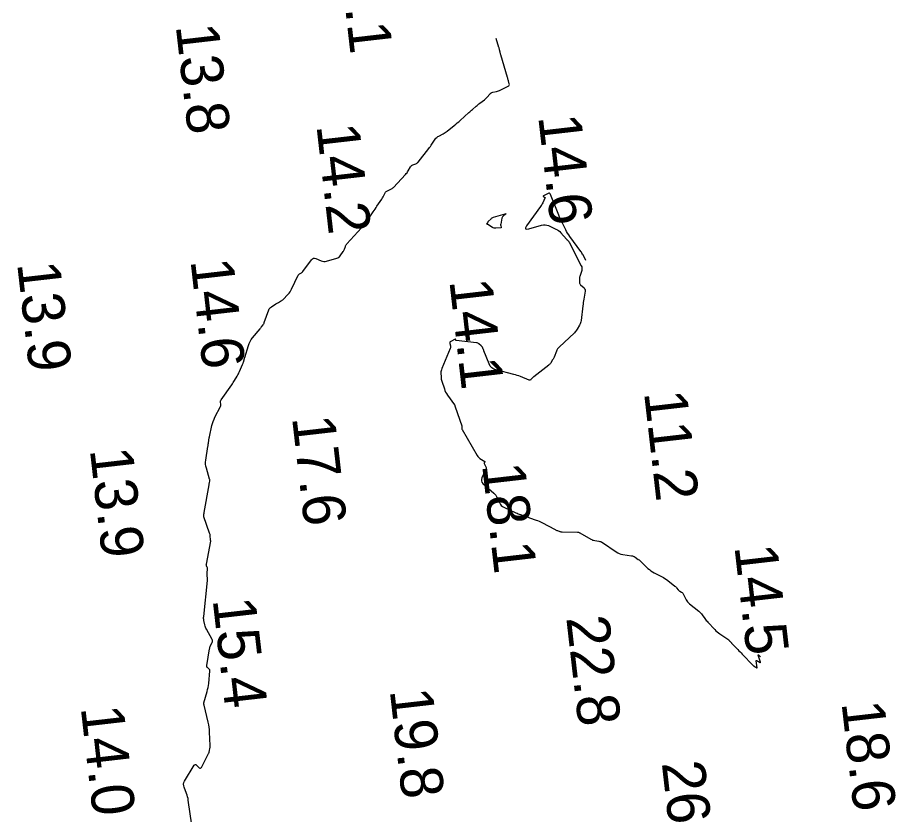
# Model space of a CAD drawing. Extents: x 1023796 to 1112670, y 656573 to 837340.
# Drawn here: x 1109716.3 to 1109819.4, y 681612.4 to 681705.8 of the extents above; entities that cross this region are included whole.
import ezdxf

# ---------------------------------------------------------------- set-up
doc = ezdxf.new("R2010")
doc.units = 0
doc.layers.add('V-CHAN-CONT-15FT', color=7, linetype='Continuous')
doc.layers.add('V-TOPO-SOUN', color=7, linetype='Continuous')

msp = doc.modelspace()

# ---------------------------------------------------------------- linework, layer by layer
at = {"layer": 'V-CHAN-CONT-15FT'}
for points in [[(1109736.79, 681611.09), (1109736.37, 681614.03), (1109736.34, 681614.23), (1109736.29, 681614.42), (1109736.23, 681614.61), (1109736.17, 681614.8), (1109735.88, 681615.55), (1109735.83, 681615.73), (1109735.82, 681615.91), (1109735.86, 681616.09), (1109735.94, 681616.27), (1109737.06, 681618.12), (1109737.12, 681618.19), (1109737.18, 681618.22), (1109737.25, 681618.21), (1109737.33, 681618.15), (1109737.64, 681617.84), (1109737.72, 681617.79), (1109737.79, 681617.78), (1109737.85, 681617.81), (1109737.9, 681617.88), (1109738.73, 681619.49), (1109738.77, 681619.56), (1109738.8, 681619.64), (1109738.82, 681619.72), (1109738.84, 681619.8), (1109738.91, 681620.12), (1109738.93, 681620.2), (1109738.94, 681620.28), (1109738.94, 681620.36), (1109738.94, 681620.45), (1109738.87, 681622.02), (1109738.85, 681622.31), (1109738.82, 681622.6), (1109738.77, 681622.88), (1109738.71, 681623.17), (1109738.23, 681625.19), (1109738.22, 681625.21), (1109738.22, 681625.23), (1109738.21, 681625.25), (1109738.21, 681625.27), (1109738.18, 681625.35), (1109738.18, 681625.38), (1109738.18, 681625.4), (1109738.18, 681625.42), (1109738.18, 681625.44), (1109738.58, 681626.77), (1109738.64, 681627), (1109738.69, 681627.23), (1109738.73, 681627.46), (1109738.76, 681627.7), (1109738.9, 681629.19), (1109738.9, 681629.26), (1109738.88, 681629.31), (1109738.85, 681629.37), (1109738.81, 681629.41), (1109738.61, 681629.59), (1109738.56, 681629.64), (1109738.54, 681629.69), (1109738.53, 681629.75), (1109738.53, 681629.81), (1109738.86, 681631.77), (1109738.89, 681631.87), (1109738.91, 681631.96), (1109738.95, 681632.06), (1109738.99, 681632.15), (1109739.17, 681632.51), (1109739.21, 681632.6), (1109739.22, 681632.69), (1109739.21, 681632.78), (1109739.17, 681632.87), (1109738.49, 681634.1), (1109738.43, 681634.21), (1109738.38, 681634.33), (1109738.34, 681634.45), (1109738.31, 681634.58), (1109738.2, 681635.08), (1109738.18, 681635.2), (1109738.17, 681635.33), (1109738.17, 681635.46), (1109738.18, 681635.58), (1109738.61, 681639.77), (1109738.61, 681639.84), (1109738.62, 681639.91), (1109738.62, 681639.99), (1109738.61, 681640.06), (1109738.59, 681640.35), (1109738.59, 681640.42), (1109738.59, 681640.49), (1109738.59, 681640.56), (1109738.6, 681640.64), (1109738.64, 681641.14), (1109738.64, 681641.19), (1109738.64, 681641.24), (1109738.62, 681641.29), (1109738.6, 681641.33), (1109738.52, 681641.51), (1109738.5, 681641.56), (1109738.49, 681641.6), (1109738.48, 681641.65), (1109738.49, 681641.7), (1109739, 681644.39), (1109739, 681644.4), (1109739, 681644.42), (1109739, 681644.43), (1109739, 681644.44), (1109738.98, 681644.49), (1109738.97, 681644.51), (1109738.97, 681644.52), (1109738.96, 681644.53), (1109738.96, 681644.55), (1109738.94, 681645.03), (1109738.93, 681645.11), (1109738.92, 681645.19), (1109738.9, 681645.27), (1109738.87, 681645.35), (1109738.21, 681647.26), (1109738.2, 681647.31), (1109738.19, 681647.35), (1109738.19, 681647.39), (1109738.19, 681647.43), (1109738.21, 681647.61), (1109738.22, 681647.65), (1109738.22, 681647.69), (1109738.23, 681647.74), (1109738.24, 681647.78), (1109738.8, 681651.01), (1109738.81, 681651.07), (1109738.82, 681651.12), (1109738.83, 681651.18), (1109738.84, 681651.24), (1109738.88, 681651.47), (1109738.89, 681651.52), (1109738.89, 681651.58), (1109738.88, 681651.64), (1109738.87, 681651.69), (1109738.49, 681652.96), (1109738.43, 681653.19), (1109738.4, 681653.43), (1109738.4, 681653.66), (1109738.43, 681653.9), (1109738.68, 681655.51), (1109738.69, 681655.6), (1109738.71, 681655.69), (1109738.72, 681655.79), (1109738.73, 681655.88), (1109738.78, 681656.25), (1109738.79, 681656.35), (1109738.8, 681656.44), (1109738.82, 681656.53), (1109738.84, 681656.62), (1109739.15, 681657.96), (1109739.21, 681658.21), (1109739.29, 681658.45), (1109739.39, 681658.69), (1109739.5, 681658.93), (1109740.15, 681660.2), (1109740.17, 681660.26), (1109740.19, 681660.33), (1109740.19, 681660.39), (1109740.19, 681660.46), (1109740.16, 681660.72), (1109740.15, 681660.79), (1109740.16, 681660.85), (1109740.18, 681660.91), (1109740.22, 681660.97), (1109741.46, 681662.74), (1109741.54, 681662.87), (1109741.63, 681662.99), (1109741.71, 681663.12), (1109741.78, 681663.25), (1109742.09, 681663.76), (1109742.17, 681663.89), (1109742.24, 681664.02), (1109742.31, 681664.15), (1109742.37, 681664.29), (1109742.73, 681665.13), (1109742.76, 681665.2), (1109742.79, 681665.26), (1109742.81, 681665.33), (1109742.83, 681665.4), (1109742.91, 681665.67), (1109742.93, 681665.74), (1109742.95, 681665.8), (1109742.97, 681665.87), (1109742.99, 681665.94), (1109743.42, 681667.36), (1109743.51, 681667.6), (1109743.62, 681667.83), (1109743.75, 681668.04), (1109743.9, 681668.24), (1109744.78, 681669.3), (1109744.82, 681669.36), (1109744.87, 681669.42), (1109744.92, 681669.48), (1109744.96, 681669.54), (1109745.14, 681669.78), (1109745.18, 681669.84), (1109745.22, 681669.9), (1109745.25, 681669.97), (1109745.28, 681670.04), (1109745.8, 681671.51), (1109745.86, 681671.63), (1109745.93, 681671.73), (1109746.01, 681671.82), (1109746.12, 681671.89), (1109746.65, 681672.22), (1109746.72, 681672.26), (1109746.79, 681672.3), (1109746.86, 681672.34), (1109746.93, 681672.38), (1109747.2, 681672.53), (1109747.27, 681672.57), (1109747.33, 681672.61), (1109747.39, 681672.66), (1109747.45, 681672.72), (1109748.07, 681673.37), (1109748.19, 681673.5), (1109748.3, 681673.64), (1109748.39, 681673.79), (1109748.47, 681673.94), (1109749.26, 681675.58), (1109749.29, 681675.63), (1109749.33, 681675.68), (1109749.37, 681675.72), (1109749.42, 681675.75), (1109749.64, 681675.88), (1109749.69, 681675.91), (1109749.74, 681675.95), (1109749.79, 681675.99), (1109749.82, 681676.04), (1109750.83, 681677.41), (1109750.93, 681677.52), (1109751.05, 681677.58), (1109751.19, 681677.59), (1109751.34, 681677.54), (1109751.95, 681677.27), (1109752.11, 681677.22), (1109752.27, 681677.19), (1109752.43, 681677.19), (1109752.59, 681677.23), (1109753.79, 681677.58), (1109753.9, 681677.62), (1109754.01, 681677.69), (1109754.1, 681677.76), (1109754.18, 681677.86), (1109754.52, 681678.35), (1109754.57, 681678.42), (1109754.61, 681678.49), (1109754.64, 681678.57), (1109754.67, 681678.65), (1109754.79, 681678.97), (1109754.82, 681679.05), (1109754.86, 681679.12), (1109754.91, 681679.19), (1109754.96, 681679.26), (1109756.7, 681681.14), (1109756.74, 681681.19), (1109756.78, 681681.24), (1109756.82, 681681.3), (1109756.86, 681681.36), (1109757.03, 681681.64), (1109757.05, 681681.67), (1109757.08, 681681.7), (1109757.1, 681681.73), (1109757.13, 681681.75), (1109757.24, 681681.85), (1109757.27, 681681.88), (1109757.3, 681681.91), (1109757.32, 681681.94), (1109757.35, 681681.97), (1109758.06, 681683.01), (1109758.17, 681683.18), (1109758.28, 681683.34), (1109758.39, 681683.51), (1109758.5, 681683.67), (1109759.05, 681684.49), (1109759.11, 681684.58), (1109759.16, 681684.67), (1109759.21, 681684.76), (1109759.26, 681684.85), (1109759.45, 681685.24), (1109759.5, 681685.32), (1109759.56, 681685.39), (1109759.64, 681685.45), (1109759.73, 681685.5), (1109760.11, 681685.66), (1109760.2, 681685.7), (1109760.28, 681685.75), (1109760.36, 681685.82), (1109760.44, 681685.89), (1109761.86, 681687.41), (1109761.94, 681687.5), (1109762.02, 681687.6), (1109762.09, 681687.7), (1109762.15, 681687.81), (1109762.44, 681688.3), (1109762.49, 681688.38), (1109762.55, 681688.44), (1109762.62, 681688.49), (1109762.7, 681688.52), (1109763.04, 681688.65), (1109763.13, 681688.69), (1109763.2, 681688.73), (1109763.27, 681688.79), (1109763.33, 681688.86), (1109764.58, 681690.44), (1109764.67, 681690.56), (1109764.77, 681690.7), (1109764.86, 681690.83), (1109764.95, 681690.96), (1109765.32, 681691.53), (1109765.41, 681691.65), (1109765.5, 681691.75), (1109765.62, 681691.84), (1109765.74, 681691.91), (1109766.26, 681692.17), (1109766.39, 681692.24), (1109766.51, 681692.31), (1109766.63, 681692.4), (1109766.74, 681692.48), (1109767.57, 681693.16), (1109767.74, 681693.3), (1109767.91, 681693.45), (1109768.08, 681693.59), (1109768.25, 681693.74), (1109769.26, 681694.65), (1109769.37, 681694.74), (1109769.47, 681694.84), (1109769.58, 681694.93), (1109769.69, 681695.03), (1109770.12, 681695.4), (1109770.23, 681695.49), (1109770.34, 681695.58), (1109770.45, 681695.67), (1109770.56, 681695.76), (1109771.09, 681696.15), (1109771.18, 681696.23), (1109771.27, 681696.3), (1109771.35, 681696.38), (1109771.42, 681696.47), (1109771.72, 681696.83), (1109771.79, 681696.91), (1109771.88, 681696.98), (1109771.98, 681697.02), (1109772.08, 681697.05), (1109772.53, 681697.14), (1109772.64, 681697.17), (1109772.75, 681697.2), (1109772.85, 681697.24), (1109772.96, 681697.29), (1109773.9, 681697.75), (1109773.97, 681697.8), (1109774.01, 681697.86), (1109774.03, 681697.94), (1109774.02, 681698.03), (1109773.91, 681698.4), (1109773.88, 681698.49), (1109773.86, 681698.59), (1109773.83, 681698.68), (1109773.8, 681698.77), (1109773.01, 681701.44), (1109772.99, 681701.51), (1109772.97, 681701.58), (1109772.95, 681701.66), (1109772.94, 681701.73), (1109772.87, 681702.02), (1109772.86, 681702.1), (1109772.84, 681702.17), (1109772.82, 681702.24), (1109772.8, 681702.31), (1109772.46, 681703.34)], [(1109782.99, 681677.3), (1109782.66, 681677.96), (1109782.6, 681678.07), (1109782.54, 681678.17), (1109782.47, 681678.28), (1109782.4, 681678.38), (1109781.13, 681680.11), (1109780.99, 681680.31), (1109780.86, 681680.51), (1109780.74, 681680.71), (1109780.63, 681680.92), (1109780.2, 681681.76), (1109780.09, 681681.98), (1109779.99, 681682.19), (1109779.9, 681682.41), (1109779.81, 681682.63), (1109778.86, 681685.06), (1109778.81, 681685.15), (1109778.74, 681685.2), (1109778.66, 681685.21), (1109778.56, 681685.18), (1109778.01, 681684.89), (1109777.98, 681684.87), (1109777.98, 681684.85), (1109777.98, 681684.83), (1109778.01, 681684.81), (1109778.16, 681684.74), (1109778.2, 681684.72), (1109778.21, 681684.69), (1109778.21, 681684.66), (1109778.2, 681684.62), (1109777.93, 681684.07), (1109777.88, 681683.96), (1109777.82, 681683.86), (1109777.76, 681683.76), (1109777.69, 681683.66), (1109776.05, 681681.38), (1109775.92, 681681.15), (1109775.92, 681681.02), (1109776.05, 681680.97), (1109776.3, 681681.02), (1109777.8, 681681.46), (1109778.01, 681681.5), (1109778.21, 681681.51), (1109778.42, 681681.47), (1109778.62, 681681.4), (1109779.49, 681681), (1109779.65, 681680.91), (1109779.8, 681680.82), (1109779.93, 681680.7), (1109780.06, 681680.57), (1109780.73, 681679.8), (1109780.75, 681679.77), (1109780.78, 681679.75), (1109780.81, 681679.72), (1109780.83, 681679.69), (1109780.94, 681679.59), (1109780.97, 681679.56), (1109780.99, 681679.54), (1109781.01, 681679.51), (1109781.03, 681679.47), (1109782.46, 681676.7), (1109782.52, 681676.56), (1109782.54, 681676.42), (1109782.54, 681676.28), (1109782.51, 681676.14), (1109782.28, 681675.44), (1109782.26, 681675.35), (1109782.24, 681675.27), (1109782.23, 681675.18), (1109782.23, 681675.1), (1109782.24, 681674.75), (1109782.25, 681674.66), (1109782.27, 681674.59), (1109782.32, 681674.52), (1109782.37, 681674.46), (1109782.78, 681674.09), (1109782.85, 681674.01), (1109782.9, 681673.92), (1109782.92, 681673.81), (1109782.91, 681673.7), (1109782.75, 681672.78), (1109782.72, 681672.59), (1109782.69, 681672.39), (1109782.67, 681672.2), (1109782.64, 681672.01), (1109782.43, 681670.26), (1109782.41, 681670.13), (1109782.38, 681670), (1109782.33, 681669.87), (1109782.26, 681669.75), (1109781.99, 681669.27), (1109781.91, 681669.15), (1109781.83, 681669.04), (1109781.75, 681668.94), (1109781.65, 681668.84), (1109779.88, 681667.17), (1109779.77, 681667.06), (1109779.68, 681666.94), (1109779.6, 681666.81), (1109779.54, 681666.67), (1109779.28, 681665.99), (1109779.24, 681665.9), (1109779.2, 681665.81), (1109779.15, 681665.73), (1109779.1, 681665.65), (1109778.89, 681665.32), (1109778.84, 681665.24), (1109778.78, 681665.17), (1109778.71, 681665.1), (1109778.64, 681665.04), (1109776.89, 681663.67), (1109776.88, 681663.67), (1109776.87, 681663.67), (1109776.87, 681663.66), (1109776.86, 681663.66), (1109776.83, 681663.65), (1109776.83, 681663.64), (1109776.82, 681663.64), (1109776.81, 681663.64), (1109776.81, 681663.63), (1109776.54, 681663.34), (1109776.5, 681663.3), (1109776.44, 681663.28), (1109776.39, 681663.28), (1109776.33, 681663.3), (1109775.32, 681663.7), (1109775.14, 681663.77), (1109774.94, 681663.83), (1109774.75, 681663.89), (1109774.56, 681663.95), (1109772.46, 681664.48), (1109772.19, 681664.58), (1109771.97, 681664.73), (1109771.79, 681664.93), (1109771.66, 681665.18), (1109771.04, 681666.73), (1109771.02, 681666.78), (1109771, 681666.83), (1109770.98, 681666.88), (1109770.95, 681666.93), (1109770.86, 681667.14), (1109770.83, 681667.18), (1109770.8, 681667.23), (1109770.77, 681667.27), (1109770.73, 681667.31), (1109770.45, 681667.55), (1109770.39, 681667.59), (1109770.32, 681667.63), (1109770.25, 681667.65), (1109770.17, 681667.67), (1109767.78, 681667.95), (1109767.76, 681667.95), (1109767.75, 681667.96), (1109767.74, 681667.98), (1109767.73, 681667.99), (1109767.71, 681668.08), (1109767.7, 681668.09), (1109767.69, 681668.1), (1109767.68, 681668.11), (1109767.66, 681668.1), (1109767.16, 681667.83), (1109767.1, 681667.79), (1109767.06, 681667.73), (1109767.05, 681667.67), (1109767.06, 681667.6), (1109767.13, 681667.3), (1109767.14, 681667.22), (1109767.14, 681667.15), (1109767.12, 681667.08), (1109767.1, 681667.01), (1109766.09, 681664.63), (1109766.05, 681664.51), (1109766.02, 681664.39), (1109766, 681664.27), (1109766, 681664.15), (1109766.02, 681663.65), (1109766.03, 681663.52), (1109766.04, 681663.4), (1109766.07, 681663.28), (1109766.1, 681663.16), (1109766.4, 681662.25), (1109766.46, 681662.06), (1109766.55, 681661.88), (1109766.64, 681661.71), (1109766.76, 681661.54), (1109767.59, 681660.39), (1109767.6, 681660.39), (1109767.6, 681660.39), (1109767.6, 681660.38), (1109767.6, 681660.38), (1109767.61, 681660.36), (1109767.61, 681660.35), (1109767.61, 681660.34), (1109767.64, 681660.25), (1109767.65, 681660.21), (1109767.67, 681660.17), (1109768.44, 681657.92), (1109768.45, 681657.88), (1109768.45, 681657.85), (1109768.45, 681657.81), (1109768.45, 681657.78), (1109768.44, 681657.64), (1109768.44, 681657.6), (1109768.44, 681657.57), (1109768.45, 681657.54), (1109768.47, 681657.5), (1109770.25, 681654.43), (1109770.32, 681654.33), (1109770.39, 681654.25), (1109770.48, 681654.17), (1109770.57, 681654.1), (1109771.13, 681653.75), (1109771.15, 681653.74), (1109771.16, 681653.72), (1109771.15, 681653.7), (1109771.14, 681653.68), (1109771.08, 681653.61), (1109771.07, 681653.59), (1109771.06, 681653.57), (1109771.06, 681653.54), (1109771.07, 681653.52), (1109771.26, 681653.1), (1109771.29, 681653.03), (1109771.3, 681652.95), (1109771.29, 681652.87), (1109771.26, 681652.8), (1109770.8, 681651.83), (1109770.74, 681651.65), (1109770.74, 681651.48), (1109770.81, 681651.32), (1109770.93, 681651.18), (1109772.21, 681650.03), (1109772.33, 681649.91), (1109772.44, 681649.78), (1109772.53, 681649.64), (1109772.61, 681649.48), (1109772.9, 681648.85), (1109772.98, 681648.7), (1109773.08, 681648.57), (1109773.21, 681648.47), (1109773.36, 681648.38), (1109774.8, 681647.72), (1109774.92, 681647.67), (1109775.05, 681647.61), (1109775.18, 681647.56), (1109775.32, 681647.52), (1109775.84, 681647.34), (1109775.98, 681647.29), (1109776.11, 681647.25), (1109776.24, 681647.2), (1109776.37, 681647.15), (1109777.16, 681646.87), (1109777.33, 681646.81), (1109777.5, 681646.74), (1109777.67, 681646.66), (1109777.83, 681646.58), (1109779.38, 681645.76), (1109779.45, 681645.73), (1109779.52, 681645.7), (1109779.59, 681645.67), (1109779.65, 681645.64), (1109779.93, 681645.54), (1109780, 681645.52), (1109780.07, 681645.5), (1109780.15, 681645.49), (1109780.22, 681645.49), (1109782.03, 681645.47), (1109782.05, 681645.47), (1109782.07, 681645.46), (1109782.09, 681645.46), (1109782.12, 681645.45), (1109782.2, 681645.41), (1109782.23, 681645.4), (1109782.25, 681645.39), (1109782.27, 681645.38), (1109782.29, 681645.37), (1109783.57, 681644.63), (1109783.68, 681644.58), (1109783.79, 681644.53), (1109783.91, 681644.5), (1109784.03, 681644.48), (1109784.52, 681644.41), (1109784.64, 681644.38), (1109784.75, 681644.35), (1109784.86, 681644.3), (1109784.96, 681644.23), (1109786.56, 681643.14), (1109786.73, 681643.03), (1109786.92, 681642.94), (1109787.11, 681642.88), (1109787.32, 681642.84), (1109788.34, 681642.7), (1109788.45, 681642.67), (1109788.56, 681642.64), (1109788.66, 681642.59), (1109788.76, 681642.53), (1109789.13, 681642.27), (1109789.23, 681642.21), (1109789.31, 681642.14), (1109789.4, 681642.06), (1109789.48, 681641.98), (1109790.28, 681641.21), (1109790.44, 681641.06), (1109790.62, 681640.93), (1109790.8, 681640.81), (1109790.99, 681640.7), (1109791.93, 681640.23), (1109792.1, 681640.13), (1109792.27, 681640.03), (1109792.44, 681639.92), (1109792.6, 681639.8), (1109793.44, 681639.14), (1109793.49, 681639.09), (1109793.54, 681639.04), (1109793.59, 681638.99), (1109793.63, 681638.94), (1109793.81, 681638.7), (1109793.85, 681638.65), (1109793.89, 681638.61), (1109793.94, 681638.57), (1109794, 681638.54), (1109794.23, 681638.41), (1109794.29, 681638.38), (1109794.33, 681638.34), (1109794.37, 681638.29), (1109794.41, 681638.23), (1109794.76, 681637.53), (1109794.84, 681637.4), (1109794.93, 681637.28), (1109795.03, 681637.17), (1109795.14, 681637.07), (1109796.24, 681636.18), (1109796.35, 681636.09), (1109796.44, 681636), (1109796.54, 681635.89), (1109796.62, 681635.78), (1109796.95, 681635.33), (1109797.03, 681635.22), (1109797.12, 681635.11), (1109797.21, 681635.01), (1109797.3, 681634.9), (1109798.11, 681634.03), (1109798.25, 681633.89), (1109798.39, 681633.76), (1109798.54, 681633.64), (1109798.7, 681633.53), (1109799.63, 681632.92), (1109799.66, 681632.9), (1109799.68, 681632.88), (1109799.71, 681632.86), (1109799.73, 681632.84), (1109799.81, 681632.74), (1109799.83, 681632.71), (1109799.85, 681632.69), (1109799.88, 681632.67), (1109799.9, 681632.64), (1109800, 681632.55), (1109800.02, 681632.53), (1109800.04, 681632.5), (1109800.07, 681632.48), (1109800.09, 681632.45), (1109800.82, 681631.7), (1109800.95, 681631.56), (1109801.08, 681631.43), (1109801.21, 681631.29), (1109801.34, 681631.16), (1109802.61, 681629.84), (1109802.64, 681629.82), (1109802.66, 681629.8), (1109802.69, 681629.77), (1109802.72, 681629.75), (1109802.86, 681629.66), (1109802.9, 681629.64), (1109802.93, 681629.62), (1109803.04, 681629.55), (1109803.04, 681629.55), (1109803.04, 681629.55), (1109803.05, 681629.55), (1109803.05, 681629.55), (1109803.07, 681629.55), (1109803.07, 681629.55), (1109803.07, 681629.56), (1109803.07, 681629.56), (1109803.07, 681629.56), (1109802.96, 681630.35), (1109802.96, 681630.36), (1109802.97, 681630.37), (1109802.97, 681630.38), (1109802.98, 681630.39), (1109803.02, 681630.42), (1109803.03, 681630.42), (1109803.04, 681630.42), (1109803.05, 681630.42), (1109803.06, 681630.41), (1109803.16, 681630.33), (1109803.18, 681630.32), (1109803.2, 681630.3), (1109803.22, 681630.29), (1109803.24, 681630.28), (1109803.43, 681630.16), (1109803.46, 681630.15), (1109803.48, 681630.15), (1109803.49, 681630.16), (1109803.48, 681630.2), (1109803.21, 681631.03), (1109803.2, 681631.07), (1109803.2, 681631.09), (1109803.22, 681631.09), (1109803.25, 681631.06), (1109803.49, 681630.84)]]:
    msp.add_lwpolyline(points, dxfattribs=at)
msp.add_lwpolyline([(1109773.22, 681682.42), (1109773.18, 681682.36), (1109773.16, 681682.28), (1109773.01, 681681.56), (1109773, 681681.52), (1109773, 681681.47), (1109773.01, 681681.43), (1109773.02, 681681.39), (1109773.07, 681681.23), (1109773.08, 681681.2), (1109773.07, 681681.17), (1109773.05, 681681.16), (1109773.02, 681681.15), (1109772.44, 681681.09), (1109772.33, 681681.09), (1109772.23, 681681.1), (1109772.13, 681681.13), (1109772.04, 681681.18), (1109771.5, 681681.52), (1109771.49, 681681.53), (1109771.48, 681681.53), (1109771.47, 681681.54), (1109771.46, 681681.55), (1109771.41, 681681.57), (1109771.4, 681681.58), (1109771.39, 681681.59), (1109771.39, 681681.6), (1109771.4, 681681.6), (1109771.43, 681681.64), (1109771.43, 681681.65), (1109771.44, 681681.67), (1109771.44, 681681.68), (1109771.45, 681681.69), (1109771.5, 681681.8), (1109771.51, 681681.82), (1109771.52, 681681.84), (1109771.53, 681681.86), (1109771.55, 681681.87), (1109771.88, 681682.21), (1109771.94, 681682.27), (1109772.01, 681682.32), (1109772.08, 681682.36), (1109772.16, 681682.39), (1109773.55, 681682.78), (1109773.61, 681682.8), (1109773.63, 681682.79), (1109773.62, 681682.77), (1109773.57, 681682.73), (1109773.32, 681682.54), (1109773.26, 681682.48)], close=True, dxfattribs=at)

# ---------------------------------------------------------------- texts
at = {"layer": 'V-TOPO-SOUN'}
for s, p in [('13.1 ', (1109753.92, 681714.31)), ('13.8 ', (1109734.89, 681704.85)), ('14.6 ', (1109777.4, 681694.21)), ('14.2 ', (1109751.39, 681693.14)), ('13.9 ', (1109716.29, 681676.97)), ('14.6 ', (1109736.62, 681677.32)), ('14.1 ', (1109766.98, 681674.94)), ('11.2 ', (1109789.81, 681661.84)), ('17.6 ', (1109748.53, 681658.91)), ('13.9 ', (1109724.82, 681655.15)), ('18.1 ', (1109770.82, 681653.35)), ('14.5 ', (1109800.41, 681643.78)), ('15.4 ', (1109739.22, 681637.56)), ('22.8 ', (1109780.69, 681635.43)), ('19.8 ', (1109759.99, 681626.93)), ('14.0 ', (1109723.75, 681624.9)), ('18.6 ', (1109812.97, 681625.45)), ('26.0 ', (1109791.89, 681618.41))]:
    msp.add_text(s, height=5, rotation=276.5594, dxfattribs=at).set_placement(p)

doc.saveas('drawing.dxf')
